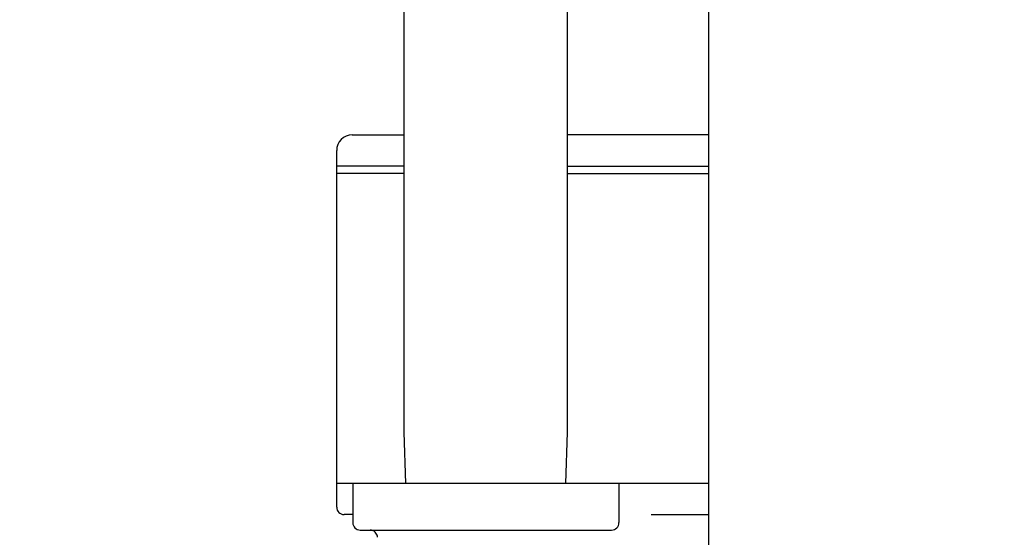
# Model space of a CAD drawing. Header units: inches. Extents: x 1 to 669, y 0 to 417.
# Tile 384 of 448: x 513.62 to 521.56, y 236.81 to 240.99. Entities that reach past the tile are written whole.
import ezdxf

# ---------------------------------------------------------------- set-up
doc = ezdxf.new("R2010")
doc.units = ezdxf.units.IN
doc.header["$LTSCALE"] = 12
doc.header["$MEASUREMENT"] = 0
doc.header["$PDMODE"] = 1
doc.layers.get('0').update_dxf_attribs({"linetype": 'CONTINUOUS'})
doc.layers.get('Defpoints').update_dxf_attribs({"linetype": 'CONTINUOUS'})
for name, color, linetype in [('D', 2, 'CONTINUOUS'), ('Q', 4, 'CONTINUOUS'), ('X', 1, 'CONTINUOUS')]:
    doc.layers.add(name, color=color, linetype=linetype)
doc.styles.get("Standard").update_dxf_attribs({"font": 'SIMPLEX.SHX', "width": 0.875})
doc.dimstyles.new('STANDARD$0', dxfattribs={"dimscale": 32, "dimtxt": 0.09375, "dimasz": 0.0625, "dimexe": 0.03125, "dimexo": 0.03125, "dimgap": 0.03125, "dimtad": 1, "dimtih": 1, "dimtoh": 1, "dimdec": 4, "dimzin": 12, "dimdsep": 46, "dimlunit": 5, "dimtxsty": 'Standard', "dimcen": -0.03125, "dimclrd": 256, "dimclre": 256, "dimclrt": 256, "dimadec": 0, "dimazin": 0, "dimtfac": 0.875, "dimtdec": 4, "dimtofl": 0, "dimtmove": 0, "dimatfit": 3, "dimfxl": 1, "dimtolj": 1, "dimtzin": 12, "dimlwd": 13, "dimlwe": 13, "dimarcsym": 0})

# ---------------------------------------------------------------- blocks, each defined once
blk = doc.blocks.new('*D31')
at = {"layer": 'D', "lineweight": 13, "transparency": 16777216}
for p, q in [((512.9142, 246.621), (474.3918, 246.621)), ((475.3918, 244.621), (475.3918, 208.621)), ((475.3918, 167.621), (475.3918, 203.621)), ((525.1908, 165.621), (474.3918, 165.621))]:
    blk.add_line(p, q, dxfattribs=at)
at = {"layer": 'D', "transparency": 16777216}
for points in [[(475.0584, 244.621), (475.7251, 244.621), (475.3918, 246.621)], [(475.0584, 167.621), (475.7251, 167.621), (475.3918, 165.621)]]:
    blk.add_solid(points, dxfattribs=at)
at = {"layer": 'Defpoints', "color": 0, "transparency": 16777216}
for p in [(513.9142, 246.621), (475.3918, 165.621), (526.1908, 165.621)]:
    blk.add_point(p, dxfattribs=at)
at = {"layer": 'D', "transparency": 16777216, "insert": (475.3918, 206.121), "char_height": 3, "attachment_point": 5}
blk.add_mtext('\\A1;81{}{\\C2;%%p1}', dxfattribs=at)
blk = doc.blocks.new('*D57')
at = {"layer": 'D', "lineweight": 13, "transparency": 16777216}
for p, q in [((500.1126, 320.496), (456.1663, 320.496)), ((457.1663, 318.496), (457.1663, 250.5585)), ((457.1663, 167.621), (457.1663, 245.5585)), ((525.1908, 165.621), (456.1663, 165.621))]:
    blk.add_line(p, q, dxfattribs=at)
at = {"layer": 'D', "transparency": 16777216}
for points in [[(456.833, 318.496), (457.4996, 318.496), (457.1663, 320.496)], [(456.833, 167.621), (457.4996, 167.621), (457.1663, 165.621)]]:
    blk.add_solid(points, dxfattribs=at)
at = {"layer": 'Defpoints', "color": 0, "transparency": 16777216}
for p in [(501.1126, 320.496), (457.1663, 165.621), (526.1908, 165.621)]:
    blk.add_point(p, dxfattribs=at)
at = {"layer": 'D', "transparency": 16777216, "insert": (457.1663, 248.0585), "char_height": 3, "attachment_point": 5}
blk.add_mtext('\\A1;155{}{\\C2;%%p1}', dxfattribs=at)

msp = doc.modelspace()

# ---------------------------------------------------------------- linework, layer by layer
msp.add_line((519.17942, 233.24817), (519.17942, 244.87097))
at = {"layer": 'Q'}
for p, q in [((518.03828, 237.65897), (518.03828, 244.87097)), ((516.72328, 237.65897), (516.72328, 244.32465)), ((516.73618, 237.24597), (516.72328, 237.65897)), ((518.02537, 237.24597), (518.03828, 237.65897))]:
    msp.add_line(p, q, dxfattribs=at)
at = {"layer": 'X'}
for p, q in [((516.30273, 240.05597), (516.72328, 240.05597)), ((519.17942, 240.05597), (518.03828, 240.05597)), ((516.17773, 237.05597), (516.17773, 239.93097)), ((516.72328, 239.80597), (516.17773, 239.80597)), ((518.03828, 239.80597), (519.17942, 239.80597)), ((516.72328, 239.74597), (516.17773, 239.74597)), ((518.03828, 239.74597), (519.17942, 239.74597)), ((519.17942, 237.24597), (516.17773, 237.24597)), ((516.30753, 237.24597), (516.30753, 236.93097)), ((518.45403, 237.24597), (518.45403, 236.93097)), ((516.30753, 236.99597), (516.23773, 236.99597)), ((518.7143, 236.99597), (519.17942, 236.99597)), ((516.36753, 236.87097), (518.39403, 236.87097))]:
    msp.add_line(p, q, dxfattribs=at)
for centre, radius, start, end in [((516.30273, 239.93097), 0.125, 90, 180), ((516.23773, 237.05597), 0.06, 180, 270), ((516.36753, 236.93097), 0.06, 180, 270), ((518.39403, 236.93097), 0.06, 270, 360)]:
    msp.add_arc(centre, radius, start, end, dxfattribs=at)
msp.add_open_spline([(516.50661, 236.81266), (516.50644, 236.81874), (516.50526, 236.82486), (516.50117, 236.8365), (516.49815, 236.84215), (516.49044, 236.85244), (516.48554, 236.85714), (516.47488, 236.86427), (516.46908, 236.86694), (516.46003, 236.86952), (516.45691, 236.87016), (516.45216, 236.87073), (516.45055, 236.87086), (516.44833, 236.87095), (516.44773, 236.87097), (516.44701, 236.87097), (516.4469, 236.87097), (516.44674, 236.87097), (516.4467, 236.87097), (516.44665, 236.87097), (516.44665, 236.87097), (516.44664, 236.87097)], degree=3, knots=[0.000038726, 0.000038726, 0.000038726, 0.000038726, 0.018282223, 0.018282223, 0.037074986, 0.037074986, 0.05685336, 0.05685336, 0.075562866, 0.075562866, 0.085072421, 0.085072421, 0.089909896, 0.089909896, 0.091722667, 0.091722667, 0.092062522, 0.092062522, 0.092189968, 0.092189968, 0.092204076, 0.092204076, 0.092204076, 0.092204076], dxfattribs=at)

# ---------------------------------------------------------------- dimensions: what is measured, and where the dimension line sits
at = {"layer": 'D'}
for base, p1, override, picture, middle in [((457.1663, 165.62097), (501.11257, 320.49597), {"dimdec": 1, "dimtp": 1, "dimtm": 1, "dimtdec": 4, "dimtzin": 12, "dimarcsym": 1}, '*D57', (457.1663, 248.05847)), ((475.39178, 165.62097), (513.91424, 246.62097), {"dimdec": 1, "dimtp": 1, "dimtm": 1, "dimarcsym": 1}, '*D31', (475.39178, 206.12097))]:
    dim = msp.add_linear_dim(base=base, p1=p1, p2=(526.1908, 165.62097), angle=90, text='<>{}{\\C2;%%p1}', dimstyle='STANDARD$0', override=override, dxfattribs=at)
    dim.commit()
    dim.dimension.update_dxf_attribs({"geometry": picture, "text_midpoint": middle, "dimtype": 160})

doc.saveas('drawing.dxf')
